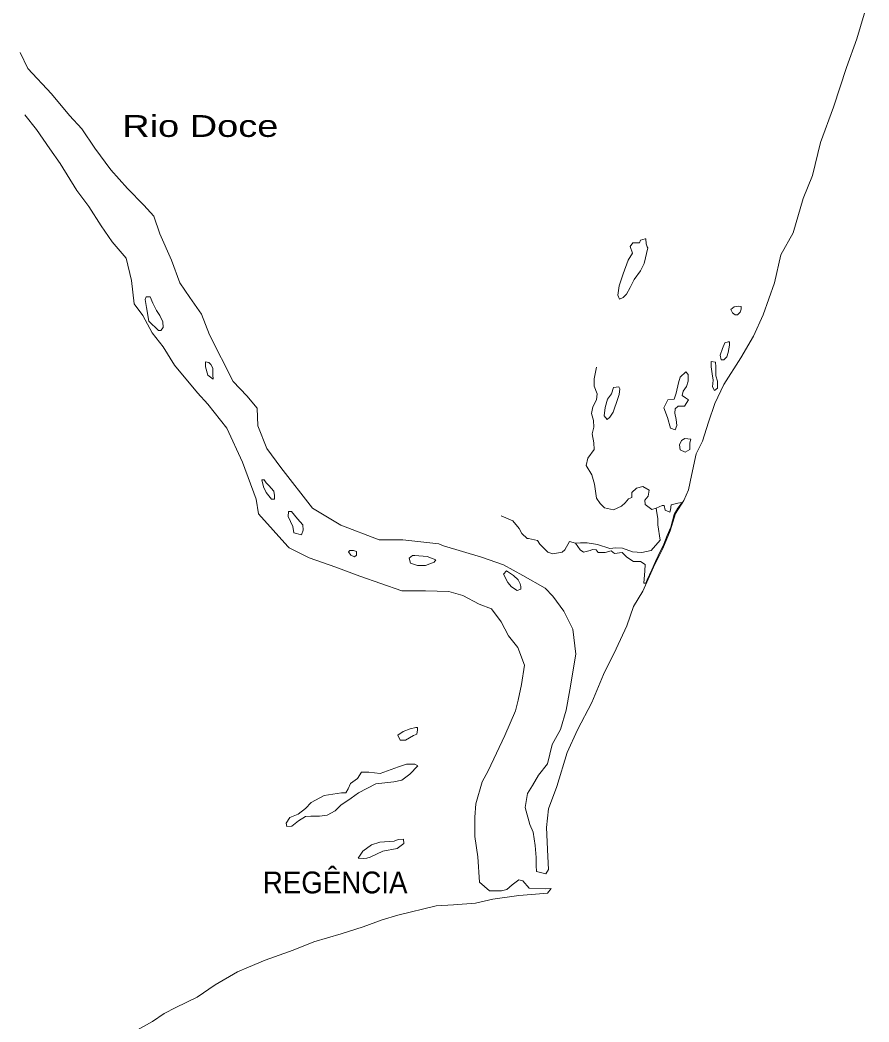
# Model space of a CAD drawing. Extents: x 47169 to 972804, y 7447977 to 9608469.
# Drawn here: x 400576 to 425632, y 7823571 to 7853134 of the extents above; entities that cross this region are included whole.
import ezdxf

# ---------------------------------------------------------------- set-up
doc = ezdxf.new("R2010")
doc.units = 0
doc.header["$LTSCALE"] = 270
doc.layers.add('1', color=7, linetype='Continuous', lineweight=13)
doc.layers.add('3', color=7, linetype='Continuous')

msp = doc.modelspace()

# ---------------------------------------------------------------- linework, layer by layer
at = {"layer": '1'}
for points in [[(400576.3, 7852180.8), (400809.9, 7851706.2), (401506.9, 7850957.4), (402035.4, 7850318.4), (402405, 7849922), (402786, 7849348.6), (403251.4, 7848709.2), (403747.7, 7848158.5), (404233.2, 7847674.1), (404528.9, 7847343.7), (404699.5, 7846824.5), (405050, 7846051.6), (405295, 7845377.8), (405591.1, 7844947.8), (405929.5, 7844451.5), (406163.6, 7843844.1), (406863.4, 7842464.3), (407274.9, 7842045.9), (407570.6, 7841682.2), (407594.2, 7841162.2), (407860, 7840488.5), (408272.1, 7839926.2), (409212, 7838735.7), (410043.4, 7838230.8), (411178.6, 7837793.8), (411871, 7837797.2), (412941.7, 7837680.7), (413078.4, 7837615), (414192, 7837288.3), (414843.6, 7837059), (415411.6, 7836740.8), (416074.2, 7836367.6), (416306.1, 7836136.3), (416622.9, 7835695.1), (416887.5, 7835165.1), (416985.4, 7834424.1), (416801.5, 7833371.9), (416699.4, 7832773.9), (416523.8, 7832197.5), (416284.6, 7831753.8), (416140.4, 7831188.7), (415879.8, 7830855.5), (415703, 7830544.8), (415557.3, 7830311.7), (415485.8, 7829901.9), (415624.5, 7829393.4), (415719.9, 7829172.5), (415784.7, 7828774.4), (415807.4, 7828420.4), (415808.5, 7828188), (415819.8, 7828011), (416092.7, 7827945.9), (416176, 7828068), (416153.2, 7828455.2), (416117.8, 7829307.2), (416178.1, 7829860.8), (416416.2, 7830514.9), (416726.2, 7831523.4), (417027.2, 7832188.8), (417453.5, 7832998.7), (417795.8, 7833819.2), (418169.9, 7834584.5), (418481.5, 7835261), (418678.3, 7835826.3), (418959.5, 7836281.3), (419271, 7836991), (419551.7, 7837545.5), (419769.7, 7838066.7), (419924.8, 7838576.4), (420164.5, 7838953.7), (420309.9, 7839275.3), (420392, 7839696.2), (420536, 7840338.7), (420723.3, 7840704.7), (420899.2, 7841269.9), (421085.6, 7841824), (421345.5, 7842378.5), (421845.8, 7843166.4), (422220.8, 7843809.9), (422512, 7844430.9), (422843.8, 7845384), (423029.2, 7846203.7), (423393.8, 7846858.2), (423693.9, 7847866.5), (423964, 7848542.7), (424201.3, 7849517.5), (424585.4, 7850559.4), (424969, 7851734), (425269.9, 7852576.3), (425632.5, 7853784)], [(404487.5, 7823582.5), (404832.2, 7823816.7), (405177.2, 7823995.7), (405804.6, 7824297.8), (406337.3, 7824665.8), (406995.8, 7825045.5), (407320.1, 7825191.1), (407811.8, 7825392.9), (408638.6, 7825684.9), (409245.4, 7825931.4), (410051.5, 7826167.9), (410700.5, 7826381.5), (411265.7, 7826583.5), (411726.3, 7826718.5), (412857.3, 7827000.8), (413371, 7827025.4), (414020.8, 7827072.8), (414534, 7827197), (415298.9, 7827300.3), (415676.2, 7827335.2), (416147.8, 7827370.7), (416252.1, 7827504), (416084.3, 7827503.2), (415601.9, 7827523), (415412.2, 7827732.4), (415296.7, 7827765.1), (415098.1, 7827620.2), (414941.5, 7827475.6), (414784.4, 7827441.7), (414428, 7827440), (414133.2, 7827693.1), (414087.6, 7828445.4), (414000.8, 7829042.6), (413998.1, 7829618.1), (414027.7, 7830005.6), (414213.3, 7830659.4), (414390, 7830981.2), (414888.5, 7832023.9), (415199.6, 7832755.7), (415282.1, 7833066), (415374.3, 7833531.2), (415466, 7834096.1), (415264.3, 7834615.3), (414989.9, 7834968.1), (414778.1, 7835376.6), (414493.1, 7835762.5), (414125.3, 7835893.6), (413641.5, 7836156.9), (413231.8, 7836276.6), (412539.3, 7836295.4), (411846.9, 7836292), (410606.9, 7836728.6), (409892.2, 7836990.6), (409114.5, 7837263.3), (408515, 7837559.1), (408483.3, 7837603.2), (407618.1, 7838561.6), (407542.4, 7838992.8), (407138, 7840086.4), (406681.7, 7841091.1), (406121.8, 7841796.5), (405815.7, 7842138), (405139.8, 7842953.4), (404801.1, 7843493.8), (404473.6, 7843901.6), (404198, 7844420.3), (403944.3, 7844762), (403867.1, 7845447.7), (403706.2, 7846110.9), (403294.2, 7846584.6), (402966.3, 7847058.7), (402606.3, 7847632.2), (402257.3, 7848106.2), (401759.6, 7848900.4), (401452.8, 7849330.3), (401061.2, 7849903.6), (400722.9, 7850333.4)], [(419347.1, 7838728.8), (419221.4, 7838695), (419031.9, 7838838), (419020.8, 7838970.8), (419114.7, 7839081.9), (419145.4, 7839259), (418956, 7839368.9), (418767.4, 7839323.7), (418631.6, 7839190.3), (418632.2, 7839046.5), (418538, 7839001.8), (418433.6, 7838890.6), (418329.1, 7838790.6), (418088.3, 7838678.8), (417825.7, 7838744), (417699.3, 7838865.2), (417593.6, 7839030.7), (417528.8, 7839439.8), (417454.1, 7839716.2), (417284.9, 7839992), (417336.4, 7840202.5), (417524.1, 7840458), (417512.7, 7840657.1), (417459, 7840922.4), (417510.6, 7841121.9), (417499.2, 7841321), (417445.8, 7841520), (417486.8, 7841719.4), (417590.8, 7841930.1), (417611, 7842107.3), (417526, 7842328.2), (417525, 7842549.5), (417586.4, 7842892.9)], [(416970.2, 7837699.8), (416791.7, 7837743.2), (416656.4, 7837499.1), (416572.8, 7837432.3), (416300.3, 7837386.8), (416153.2, 7837430.4), (415921.2, 7837672.8), (415847.3, 7837772), (415584.8, 7837837.2), (415542.8, 7837837), (415384.8, 7837980.1), (415310.6, 7838134.7), (415120.7, 7838355.2), (414773.7, 7838508.4)], [(403954.4, 7823291.9), (404487.5, 7823582.5)]]:
    msp.add_lwpolyline(points, dxfattribs=at)
for points in [[(418697.6, 7845476.5), (418583.2, 7845243.5), (418479.2, 7845043.9), (418374.7, 7844943.8), (418269.9, 7844899.1), (418216.9, 7845020.5), (418257.7, 7845286.3), (418382, 7845641), (418527.1, 7846051.2), (418652.1, 7846250.9), (418588.3, 7846449.8), (418661.2, 7846560.8), (418860.7, 7846561.7), (418891.8, 7846639.3), (419028.1, 7846673.1), (419049.1, 7846673.2), (419060.2, 7846529.4), (419081.6, 7846441), (419102.8, 7846407.9), (418999.9, 7845953.7), (418885.4, 7845731.8)], [(404312.2, 7844653.3), (404269, 7844885.5), (404300, 7844963.1), (404415.5, 7844963.7), (404500.5, 7844776), (404606.5, 7844566.3), (404701.8, 7844411.9), (404786.8, 7844224.2), (404798.1, 7844058.2), (404735.6, 7843969.4), (404662.2, 7843969), (404377.3, 7844244.2)], [(421556.3, 7844592.7), (421650.4, 7844670.6), (421786.7, 7844693.3), (421860.2, 7844682.6), (421860.6, 7844605.1), (421829.5, 7844516.5), (421756.3, 7844438.7), (421682.9, 7844438.4), (421609.2, 7844493.4)], [(421309.4, 7843440.7), (421382.2, 7843607.1), (421476.5, 7843640.7), (421518.4, 7843640.9), (421518.9, 7843541.3), (421477.9, 7843319.7), (421436.4, 7843197.8), (421352.8, 7843108.9), (421268.9, 7843108.6), (421236.8, 7843241.2)], [(406053.1, 7842902.8), (406052.3, 7843046.7), (406146.9, 7843025), (406210.2, 7842970), (406263.2, 7842859.6), (406264.2, 7842660.4), (406275.4, 7842538.8), (406117.3, 7842659.7)], [(421166.7, 7842477.3), (421157.1, 7842267), (421073.5, 7842200.3), (421010, 7842310.6), (421030.1, 7842509.9), (421008.3, 7842698), (420976, 7842897), (420975.2, 7843063), (421101.3, 7843041.4), (421112.4, 7842897.6), (421113.6, 7842632)], [(419681.4, 7841408.4), (419575.1, 7841695.6), (419700, 7841928.6), (419878.3, 7841951.5), (419940.5, 7842128.9), (420012.6, 7842428), (420064.3, 7842594.2), (420231.5, 7842749.9), (420294.9, 7842672.7), (420295.7, 7842473.5), (420244, 7842318.3), (420150.1, 7842185.1), (420119.2, 7842052.2), (420214, 7841986.2), (420308.6, 7841931.3), (420183.5, 7841742.6), (420005.2, 7841741.8), (419911.1, 7841663.9), (419901.2, 7841531.1), (419944, 7841343.1), (419965.8, 7841166.2), (419913.8, 7841044.2), (419777.2, 7841087.9)], [(418085.7, 7841567.2), (417981.4, 7841411.8), (417908.3, 7841345), (417813.3, 7841455.3), (417843.7, 7841698.9), (417916, 7841942.7), (418030.7, 7842109.2), (418092.9, 7842286.5), (418250.2, 7842309.4), (418281.9, 7842254.2), (418261.7, 7842088.1), (418220.3, 7841966.2)], [(420063.4, 7840447.3), (420041.7, 7840602.1), (420104.1, 7840724.1), (420198.3, 7840790.9), (420376.7, 7840769.6), (420345.8, 7840658.8), (420346.1, 7840570.3), (420346.6, 7840459.6), (420210.6, 7840381.5)], [(408065.8, 7839227.9), (408087.4, 7839106.3), (408088, 7838995.6), (407993.6, 7838995.1), (407845.7, 7839193.6), (407760.9, 7839359.2), (407717.8, 7839569.2), (407780.8, 7839569.5), (407844.2, 7839481.3), (407918, 7839404.2)], [(419405.9, 7837323.5), (419333.2, 7837157.2), (419218.9, 7836913.2), (419083.9, 7836613.8), (419042.3, 7836514.1), (418989.9, 7836513.8), (419019.7, 7836879.2), (419029.4, 7837067.3), (418892.6, 7837155.2), (418682.8, 7837154.3), (418482.8, 7837286.2), (418345.9, 7837418.4), (418125.7, 7837395.2), (418020.4, 7837472.2), (417842.2, 7837427.1), (417642.9, 7837426.2), (417579.6, 7837503.4), (417474.7, 7837514), (417401.4, 7837480.5), (417202.3, 7837435.3), (417107.5, 7837501.2), (416970.2, 7837699.8), (417117.1, 7837711.5), (417316.4, 7837712.5), (417620.9, 7837658.5), (417988.6, 7837538.5), (418156.4, 7837561.4), (418355.7, 7837551.2), (418650, 7837441.9), (418933.3, 7837421), (419205.8, 7837477.6), (419466.7, 7837788.6), (419401.8, 7838242.1), (419400.9, 7838430.2), (419368.7, 7838596), (419347.1, 7838728.8), (419525.1, 7838807), (419588.1, 7838807.3), (419620.1, 7838674.7), (419756.8, 7838608.9), (419777.5, 7838686.4), (419797.8, 7838830.4), (419986.4, 7838875.5), (420101.8, 7838898.1), (420081, 7838853.8), (419987.1, 7838731.6), (419883, 7838543), (419779.8, 7838166.3), (419676, 7837922.4), (419582.7, 7837667.4)], [(408920.7, 7838236.2), (408932, 7838081.4), (408880.2, 7837948.3), (408659.6, 7838002.5), (408627.2, 7838190.5), (408489.3, 7838488.6), (408499, 7838632.5), (408593.5, 7838633), (408762.5, 7838412.5)], [(410341.5, 7837347), (410267.6, 7837446.2), (410309.4, 7837479.6), (410414.3, 7837480.2), (410508.9, 7837447.4), (410509.2, 7837392.1), (410509.4, 7837347.8), (410446.7, 7837292.2)], [(412597.3, 7837302.8), (412849.6, 7837204.4), (412797.5, 7837137.7), (412546.2, 7837036.9), (412304.9, 7837035.7), (412105.2, 7837112.2), (412062.5, 7837255.9), (412156.6, 7837333.8), (412230, 7837334.2)], [(415245.8, 7836297.3), (415077.5, 7836407.2), (414971.9, 7836539.5), (414844.9, 7836782.4), (414938.8, 7836882.4), (415138.8, 7836739.5), (415275.8, 7836618.4), (415339.3, 7836497), (415360.6, 7836419.6), (415361, 7836342.1)], [(412193.1, 7832021.9), (411952.5, 7831887.9), (411795.2, 7831887.2), (411731.6, 7832030.7), (411888.3, 7832142.1), (412087.2, 7832220.6), (412254.9, 7832254.6), (412307.3, 7832254.9), (412307.6, 7832188.5), (412287.2, 7832066.6)], [(412083.3, 7830881.5), (411843, 7830703.2), (411612.5, 7830657.8), (411077.9, 7830599.8), (410565.4, 7830331.7), (410345.9, 7830175.6), (410042.9, 7829963.8), (409875.9, 7829797), (409645.9, 7829674.1), (409415.3, 7829639.7), (409163.7, 7829638.5), (409006.4, 7829637.7), (408797.3, 7829503.8), (408598.9, 7829347.8), (408452.1, 7829336), (408430.6, 7829435.5), (408534.6, 7829602), (408785.8, 7829702.9), (409005.2, 7829870), (409172, 7830048), (409548.6, 7830249.1), (409810.5, 7830294.7), (410062, 7830329.2), (410187.9, 7830329.8), (410260.7, 7830451.9), (410333.3, 7830607.2), (410531.8, 7830752), (410656.7, 7830940.8), (410866.5, 7830941.9), (411202.3, 7830899.3), (411746.6, 7831101.2), (411987.5, 7831179.8), (412144.8, 7831180.6), (412228.7, 7831181), (412312.8, 7831126.1)], [(410910.5, 7828429.9), (410816.2, 7828407.3), (410721.9, 7828395.7), (410554, 7828406), (410689.4, 7828605.8), (410950.6, 7828795.3), (411191.4, 7828874), (411621.1, 7828909.3), (411736.2, 7828954.1), (411893.5, 7828966), (411904.6, 7828833.2), (411706.1, 7828688.4), (411287, 7828608.8)]]:
    msp.add_lwpolyline(points, close=True, dxfattribs=at)

# ---------------------------------------------------------------- texts
at = {"layer": '3'}
for s, height, width, p in [('Rio Doce', 644.4, 1.3, (403592.6, 7849684.9)), ('REGÊNCIA', 643.6, 0.95, (407742.8, 7827364.8))]:
    msp.add_text(s, height=height, dxfattribs=dict(at, width=width)).set_placement(p)

doc.saveas('drawing.dxf')
